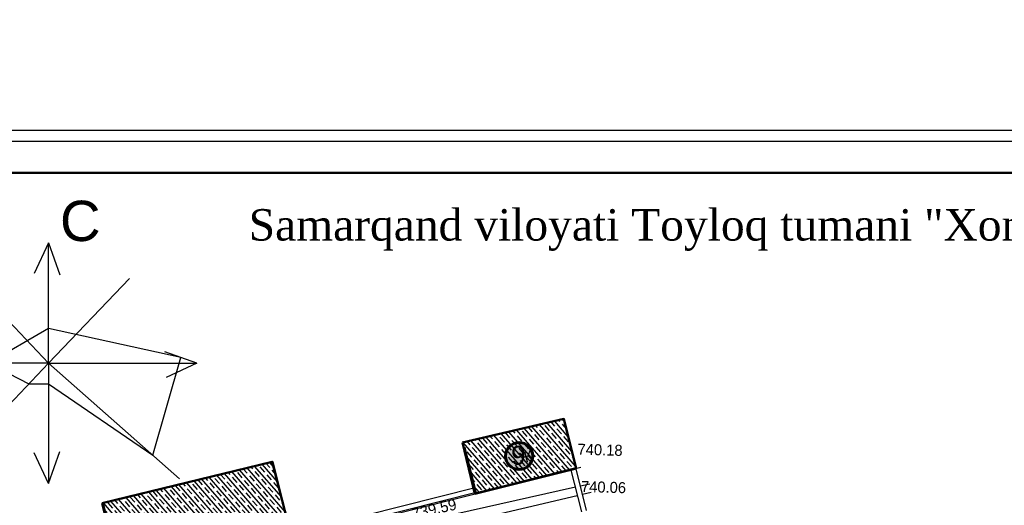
# Model space of a CAD drawing. Header units: millimetres. Extents: x -257011 to 237647566, y 2784933 to 6706507.
# Tile 259 of 451: x 10210762 to 10289037, y 5029927 to 5068537. Entities that reach past the tile are written whole.
import ezdxf

# ---------------------------------------------------------------- set-up
doc = ezdxf.new("R2010")
doc.units = ezdxf.units.MM
doc.header["$LTSCALE"] = 1000
doc.header["$PDMODE"] = 32
doc.header["$PDSIZE"] = 0.3
for name, color, linetype in [('(002) Рамка', 7, 'Continuous'), ('(004) Точки рельефа', 7, 'Continuous'), ('(007) Здания', 7, 'Continuous'), ('(013) Газопровод', 30, 'ИК_Газопровод -------г--------'), ('(027) Гидрография', 7, 'Continuous'), ('(040) Ограда', 7, 'Continuous'), ('Слой1', 1, 'Continuous')]:
    doc.layers.add(name, color=color, linetype=linetype)
doc.layers.add('Ф А С А Д', color=250, linetype='Continuous', lineweight=15)
doc.styles.add('D-431', font='txt', dxfattribs={"width": 2})
doc.styles.add('P-131', font='txt')
doc.styles.add('Roman', font='romans')
doc.styles.get("Standard").update_dxf_attribs({"font": 'ARIALN.TTF'})
doc.styles.add('WMF-Times New Roman0', font='times.ttf')
doc.linetypes.add('KANALIS_K', pattern='A,1,["<",Standard,S=1.8,R=0,X=-0.9,Y=-0.9],3,-1,["К",Standard,S=1.8,R=0,X=-0.9,Y=-0.9],-1,10', length=16)
doc.linetypes.add('ИК_Воздушка ------- --------', pattern='A,9,-0.6,["Z",Standard,S=1.2,R=70,X=0.6,Y=-0.65],-1', length=10.6)
doc.linetypes.add('ИК_Газопровод -------г--------', pattern='A,9,-0.6,["Г",Standard,S=1.2,R=0,X=0,Y=-0.6],-1.2', length=10.8)
doc.linetypes.add('ОГРАДА_БЕТ', pattern='A,4,["|",Standard,S=0.8,R=0,X=0,Y=-0.8],4', length=8)

# ---------------------------------------------------------------- blocks, each defined once
blk = doc.blocks.new('dhyjfyuk')
at = {"style": 'WMF-Times New Roman0'}
for s, insert, char_height, width, attachment_point in [('\\pi3453.25486;Samarqand viloyati Toyloq tumani "Хоnсhоrbоg\'" МFY dagi 11-son \\P\\pi1816.32378;maktabni rekonstruksiya qilish. (360 o\'quvchi o\'rinli qo\'shimcha bino \\P\\pi27327.21058;qurish).', (4414694, -1193420), 1400, 60812.6, 4), ('\\pi12888.864;{\\fTimes New Roman|b1|i0|c204|p18;\\C0;MCHJ\\P\\pi2815.884;"PARVIZ  PROEKT  SERVIS"\\P\\pi9383.364;Samarqand sh.\\C256; }', (4448452, -1205594), 1200, 29788.7, 1)]:
    blk.add_mtext(s, dxfattribs=dict(at, insert=insert, char_height=char_height, width=width, attachment_point=attachment_point))
blk = doc.blocks.new('kjvklglhl')
at = {"layer": '(004) Точки рельефа'}
for p in [(297.837, 542.761), (298.194, 539.804)]:
    blk.add_point(p, dxfattribs=at)
at = {"layer": '(007) Здания'}
for points in [[(289.16, 543.425), (290.174, 539.837), (298.033, 542.057), (297.019, 545.646)], [(260.584, 538.067), (262.309, 531.963), (275.681, 535.741), (273.956, 541.846)], [(290.065, 540.222), (275.572, 536.126)]]:
    blk.add_lwpolyline(points, dxfattribs=at)
at = {"layer": '(013) Газопровод', "linetype": 'ИК_Воздушка ------- --------', "ltscale": 0.5, "flags": 128}
blk.add_lwpolyline([(262.29, 531.509), (262.515, 531.951), (298.425, 542.098)], dxfattribs=at)
at = {"layer": '(027) Гидрография', "color": 3}
blk.add_lwpolyline([(298.235, 539.815), (298.194, 539.804), (285.081, 536.345), (281.154, 534.597), (269.42, 530.914), (261.971, 528.6, -1.037307), (261.752, 529.408), (280.854, 535.202), (285.037, 537.208), (298.041, 540.503)], format="xyb", dxfattribs=at)
for points in [[(298.429, 540.601), (299.171, 540.789)], [(299.292, 540.092), (298.622, 539.917)]]:
    blk.add_lwpolyline(points, dxfattribs=at)
at = {"layer": '(040) Ограда', "linetype": 'ОГРАДА_БЕТ', "ltscale": 0.5, "flags": 128}
for points in [[(298.596, 538.539), (297.634, 541.945)], [(298.981, 538.648), (298.018, 542.053)], [(290.174, 539.837), (275.681, 535.741)]]:
    blk.add_lwpolyline(points, dxfattribs=at)
at = {"layer": '(004) Точки рельефа', "style": 'D-431'}
for s, p in [('740.18', (298.124, 543.076)), ('740.06', (298.481, 540.119))]:
    blk.add_text(s, height=0.875, dxfattribs=at).set_placement(p)
blk.add_text('739.59', height=0.875, rotation=14.21773, dxfattribs=at).set_placement((285.239, 537.584))
at = {"layer": '(007) Здания', "color": 0, "style": 'P-131'}
blk.add_text('Ж', height=0.88, rotation=15.77857, dxfattribs=at).set_placement((293.642, 542.22))
blk = doc.blocks.new('вкпвера')
at = {"lineweight": 30}
blk.add_lwpolyline([(10210745.6, 5709767), (10210596.3, 5709681.1), (10210696.7, 5709629.8), (10210745.6, 5709629.8), (10211004.1, 5709452.6), (10211073.7, 5709695.1), (10210745.6, 5709767)], dxfattribs=at)
at = {"layer": 'Слой1'}
for p, q in [((10210745.6, 5709979.8), (10210709.9, 5709903.7)), ((10210745.6, 5709681.1), (10210745.6, 5709979.8)), ((10210745.6, 5709979.8), (10210773.5, 5709900.5)), ((10210745.6, 5709681.1), (10210545.3, 5709891.7)), ((10210745.6, 5709681.1), (10210946, 5709891.7)), ((10210446.9, 5709681.1), (10210526.3, 5709709.1)), ((10211113.3, 5709681.1), (10211034, 5709709.1)), ((10210745.6, 5709681.1), (10210446.9, 5709681.1)), ((10210446.9, 5709681.1), (10210523.1, 5709645.4)), ((10210745.6, 5709681.1), (10210545.3, 5709470.6)), ((10210745.6, 5709681.1), (10211113.3, 5709681.1)), ((10210745.6, 5709681.1), (10210745.6, 5709382.4)), ((10210745.6, 5709681.1), (10211070.2, 5709394.2)), ((10211113.3, 5709681.1), (10211037.2, 5709645.4)), ((10210745.6, 5709382.4), (10210709.9, 5709458.6)), ((10210745.6, 5709382.4), (10210773.5, 5709461.8))]:
    blk.add_line(p, q, dxfattribs=at)
at = {"lineweight": 9, "insert": (10210773.7, 5710084.3), "char_height": 100, "width": 99.5, "attachment_point": 1}
blk.add_mtext('{\\fArial|b0|i0|c204|p34;С}', dxfattribs=at)

msp = doc.modelspace()

# ---------------------------------------------------------------- hatches: boundary and pattern name
at = {"linetype": 'KANALIS_K', "ltscale": 1000}
h = msp.add_hatch(dxfattribs=at)
h.set_pattern_fill('JIS_STN_1E', color=252, scale=550, angle=266, style=0)
h.set_pattern_definition([(311, (0, -697984.5), (415.09027, 360.832466), []), (311, (-27.05, -698371.3), (415.09027, 360.832466), [550, -275])])
h.paths.add_polyline_path([(10245972.841, 5034921.489), (10246953.243, 5030847.622), (10255002.941, 5032856.518), (10254020.977, 5036791.27)])
h.paths.add_polyline_path([(10217306.249, 5030086.849), (10218893.642, 5023659.145), (10232431.52, 5027246.581), (10230845.581, 5033394.722)])
at = {"lineweight": 50}
h = msp.add_hatch(color=1, dxfattribs=at)
h.set_gradient(color1=(255, 255, 255), one_color=1, tint=1)
h.paths.add_polyline_path([(10249385.225, 5033847.542, 1), (10251546.572, 5033847.542, 1)])

# ---------------------------------------------------------------- linework, layer by layer
at = {"layer": '(002) Рамка', "color": 0, "lineweight": 60, "ltscale": 1000}
msp.add_circle((10250465.898, 5033847.542), 1080.673, dxfattribs=at)
at = {"color": 5}
msp.add_lwpolyline([(10191472.083, 4850610.986), (10485941.78, 4850610.986), (10485941.78, 5058843.129), (10191472.083, 5058843.129)], close=True, dxfattribs=at)
at = {"lineweight": 50, "ltscale": 1000}
for points in [[(10245972.841, 5034921.489), (10246953.243, 5030847.622), (10255002.941, 5032856.518), (10254020.977, 5036791.27), (10245972.841, 5034921.489)], [(10217306.249, 5030086.849), (10218893.642, 5023659.145), (10232431.52, 5027246.581), (10230845.581, 5033394.722), (10217306.249, 5030086.849)]]:
    msp.add_lwpolyline(points, dxfattribs=at)
at = {"layer": 'Defpoints', "color": 4}
msp.add_lwpolyline([(10191472.083, 5059727.057), (10191472.083, 4849727.057), (10339972.083, 4849727.057), (10339972.083, 5059727.057)], close=True, dxfattribs=at)
at = {"layer": 'Ф А С А Д', "color": 5, "lineweight": 50}
msp.add_lwpolyline([(10201387.899, 4853089.94), (10483462.826, 4853089.94), (10483462.826, 5056364.175), (10201387.899, 5056364.175)], close=True, dxfattribs=at)

# ---------------------------------------------------------------- block references
at = {"layer": '(002) Рамка', "lineweight": 50, "xscale": 0.1999999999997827, "yscale": 0.1999999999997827, "zscale": 0.1999999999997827}
for p in [(8829980.357, 5306123.681, 0), (8883816.224, 5306123.681, 0)]:
    msp.add_blockref('dhyjfyuk', p, dxfattribs=at)
at = {"lineweight": 50, "xscale": 32.04162763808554, "yscale": 32.04162763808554, "zscale": 32.04162763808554}
msp.add_blockref('вкпвера', (-316955845.521, -177906252.866), dxfattribs=at)
at = {"lineweight": 5, "xscale": 999.9999999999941, "yscale": 999.9999999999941, "zscale": 999.9999999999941, "rotation": 358.3893224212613}
msp.add_blockref('kjvklglhl', (9941829.75, 4499471.197), dxfattribs=at)

# ---------------------------------------------------------------- texts
at = {"insert": (10223676.306, 5051815.588), "char_height": 2500, "width": 224024.15487, "attachment_point": 4, "style": 'WMF-Times New Roman0'}
msp.add_mtext('\\pi5289.225;Samarqand viloyati Toyloq tumani "Хоnсhоrbоg\'" МFY dagi 11-son maktabni rekonstruksiya qilish. (360 o\'quvchi o\'rinli qo\'shimcha bino qurish).', dxfattribs=at)
at = {"color": 7, "lineweight": 30, "char_height": 939.4258, "attachment_point": 1}
for s, insert, width in [('\\pi2351.83787;{\\fTimes New Roman|b0|i0|c204|p18;\\C256;Qurilish         \\P\\pi2708.16847;  hajmi\\P\\pi3422.97631;   m³}', (9274450.095, 5036394.889), 8914.89017), ('\\pi548.6967;{\\fTimes New Roman|b0|i0|c204|p18;\\C256;Umumiy\\P\\pi602.54266;maydoni \\P\\pi2155.2706;m2}', (9269031.558, 5034418.7), 6013.9701)]:
    msp.add_mtext(s, dxfattribs=dict(at, insert=insert, width=width))
at = {"color": 250, "insert": (10250985.803, 5033890.873, 0), "char_height": 1500, "width": 156685.73039, "attachment_point": 6, "style": 'Roman'}
msp.add_mtext('\\pt64500;{\\fArial|b0|i0|c0|p34;9}', dxfattribs=at)

doc.saveas('drawing.dxf')
